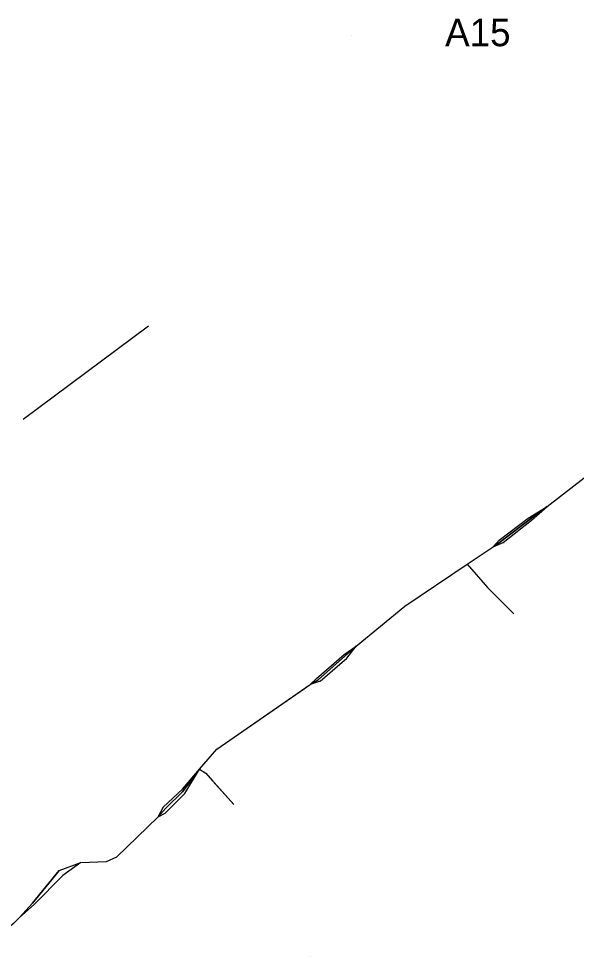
# Model space of a CAD drawing. Extents: x -651943 to -618711, y -1138561 to -1100552.
# Drawn here: x -641852.9 to -641792.1, y -1114102.8 to -1114000.6 of the extents above; entities that cross this region are included whole.
import ezdxf

# ---------------------------------------------------------------- set-up
doc = ezdxf.new("R2010")
doc.units = 0
for name, color, linetype in [('KT optika', 7, 'Continuous'), ('KT trasa', 7, 'Continuous'), ('SATT bloky', 7, 'Continuous'), ('SATT stanice', 7, 'Continuous')]:
    doc.layers.add(name, color=color, linetype=linetype)

# ---------------------------------------------------------------- blocks, each defined once
blk = doc.blocks.new('POINT_DISPLAY')
blk.add_line((0, 0), (0, 0))

msp = doc.modelspace()

# ---------------------------------------------------------------- linework, layer by layer
at = {"layer": 'KT optika'}
for points in [[(-641804.04, -1114060.08), (-641801.21, -1114058.18), (-641800.38, -1114057.59), (-641797.14, -1114055.14), (-641795.33, -1114053.8), (-641789.82, -1114049.53), (-641788.95, -1114048.74), (-641786.25, -1114045.84), (-641785.31, -1114045.09), (-641778.22, -1114039.89), (-641775.05, -1114037.71)], [(-641833.22, -1114082.44), (-641831.36, -1114080.25), (-641821.18, -1114073.22), (-641820.25, -1114072.66), (-641816.16, -1114069.03), (-641810.84, -1114064.66), (-641804.04, -1114060.08)], [(-641804.04, -1114060.08), (-641801.84, -1114062.62), (-641800.42, -1114064.05), (-641798.97, -1114065.48)], [(-641856.52, -1114102.1), (-641856.23, -1114101.86), (-641852.88, -1114098.61), (-641851.45, -1114097.05), (-641848.55, -1114093.5), (-641846.17, -1114092.61), (-641843.39, -1114092.52), (-641842.25, -1114092.01), (-641837.78, -1114087.68), (-641836.9, -1114086.7), (-641835.08, -1114084.9), (-641833.22, -1114082.44)], [(-641833.22, -1114082.44), (-641832.56, -1114082.87), (-641829.49, -1114086.28)]]:
    msp.add_lwpolyline(points, dxfattribs=at)
at = {"layer": 'KT trasa'}
for p, q in [((-641852.45, -1114044.27), (-641838.81, -1114034.09)), ((-641795.33, -1114053.8), (-641789.82, -1114049.53)), ((-641797.39, -1114055.07), (-641795.33, -1114053.8)), ((-641795.33, -1114053.8), (-641797.14, -1114055.14)), ((-641797.03, -1114055.29), (-641795.33, -1114053.8)), ((-641800.54, -1114057.47), (-641797.39, -1114055.07)), ((-641797.14, -1114055.14), (-641800.38, -1114057.59)), ((-641800.11, -1114057.73), (-641797.03, -1114055.29)), ((-641801.21, -1114058.18), (-641800.54, -1114057.47)), ((-641800.38, -1114057.59), (-641801.21, -1114058.18)), ((-641801.21, -1114058.18), (-641800.11, -1114057.73)), ((-641804.03, -1114060.09), (-641801.21, -1114058.18)), ((-641810.84, -1114064.66), (-641804.03, -1114060.09)), ((-641804.03, -1114060.09), (-641801.84, -1114062.62)), ((-641801.84, -1114062.62), (-641800.42, -1114064.05)), ((-641800.42, -1114064.05), (-641798.97, -1114065.48)), ((-641816.16, -1114069.03), (-641810.84, -1114064.66)), ((-641817.46, -1114069.95), (-641816.16, -1114069.03)), ((-641816.16, -1114069.03), (-641817.3, -1114070.03)), ((-641817.17, -1114070.33), (-641816.16, -1114069.03)), ((-641820.46, -1114072.54), (-641817.46, -1114069.95)), ((-641817.3, -1114070.03), (-641820.25, -1114072.66)), ((-641820.09, -1114072.85), (-641817.17, -1114070.33)), ((-641821.8, -1114073.64), (-641821.18, -1114073.22)), ((-641820.46, -1114072.54), (-641821.18, -1114073.22)), ((-641821.18, -1114073.22), (-641820.25, -1114072.66)), ((-641820.09, -1114072.85), (-641821.18, -1114073.22)), ((-641831.36, -1114080.25), (-641821.8, -1114073.64)), ((-641833.22, -1114082.44), (-641831.36, -1114080.25)), ((-641835.1, -1114084.62), (-641833.22, -1114082.44)), ((-641833.22, -1114082.44), (-641835.08, -1114084.9)), ((-641834.85, -1114085.1), (-641833.22, -1114082.44)), ((-641833.22, -1114082.44), (-641832.56, -1114082.87)), ((-641832.56, -1114082.87), (-641831.82, -1114083.71)), ((-641837.2, -1114086.6), (-641835.1, -1114084.62)), ((-641831.82, -1114083.71), (-641829.49, -1114086.28)), ((-641837.02, -1114087.26), (-641834.85, -1114085.1)), ((-641835.08, -1114084.9), (-641836.9, -1114086.7)), ((-641837.2, -1114086.6), (-641837.78, -1114087.68)), ((-641837.78, -1114087.68), (-641836.9, -1114086.7)), ((-641842.25, -1114092.01), (-641837.78, -1114087.68)), ((-641837.02, -1114087.26), (-641837.78, -1114087.68)), ((-641848.55, -1114093.5), (-641846.17, -1114092.61)), ((-641846.17, -1114092.61), (-641848.15, -1114094.03)), ((-641846.17, -1114092.61), (-641843.39, -1114092.52)), ((-641843.39, -1114092.52), (-641842.25, -1114092.01)), ((-641848.55, -1114093.5), (-641851.45, -1114097.05)), ((-641851.27, -1114097.22), (-641848.15, -1114094.03)), ((-641852.88, -1114098.61), (-641851.45, -1114097.05)), ((-641851.27, -1114097.22), (-641852.88, -1114098.61)), ((-641856.23, -1114101.86), (-641852.88, -1114098.61))]:
    msp.add_line(p, q, dxfattribs=at)

# ---------------------------------------------------------------- block references
at = {"layer": 'SATT stanice'}
for p in [(-641816.71, -1114002.44), (-641821.09, -1114102.85)]:
    msp.add_blockref('POINT_DISPLAY', p, dxfattribs=at)

# ---------------------------------------------------------------- texts
at = {"layer": 'SATT bloky'}
msp.add_text('A15', height=3, dxfattribs=at).set_placement((-641806.45, -1114003.58))

doc.saveas('drawing.dxf')
